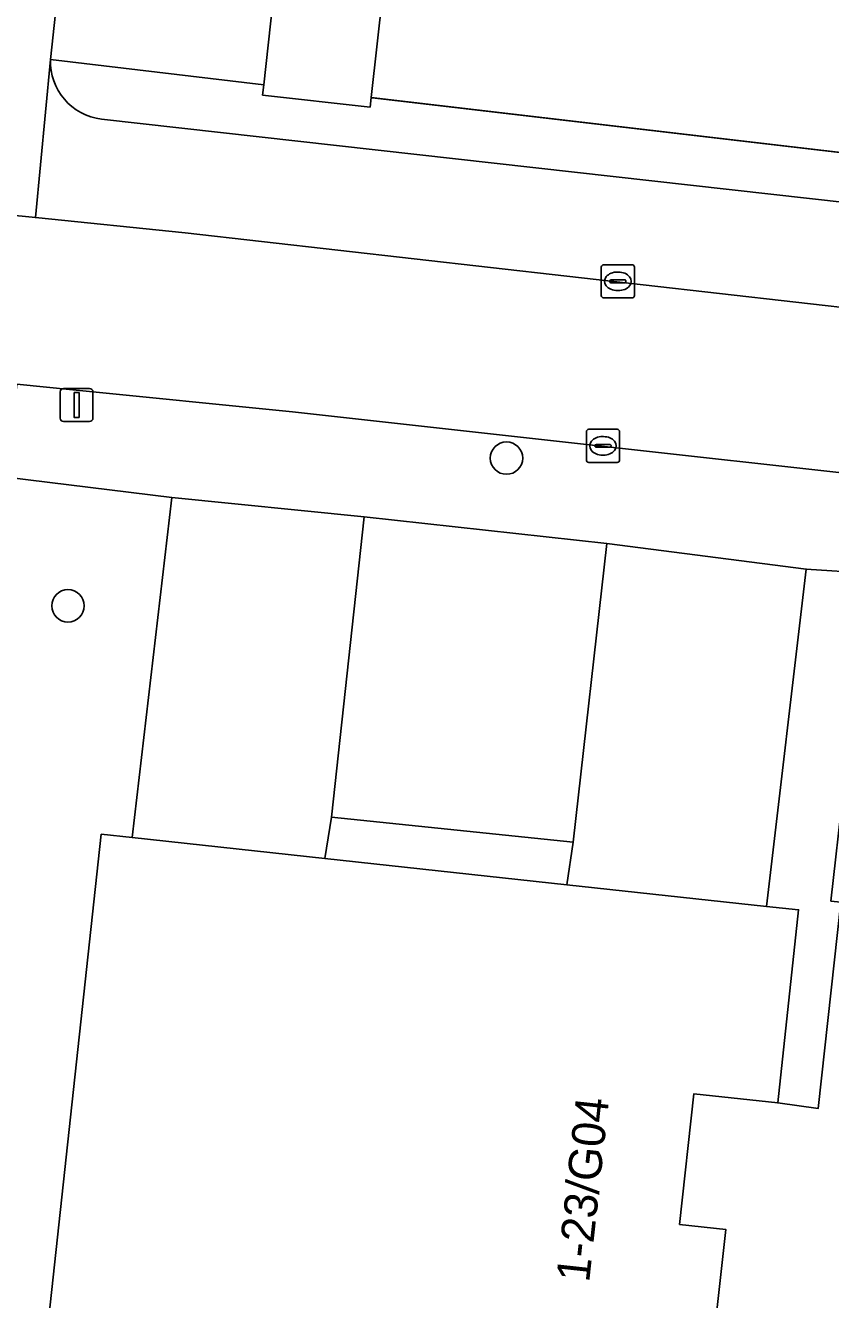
# Model space of a CAD drawing. Extents: x 161928 to 163071, y 386474 to 387428.
# Drawn here: x 162104.37 to 162128.65, y 386916.68 to 386955.11 of the extents above; entities that cross this region are included whole.
import ezdxf

# ---------------------------------------------------------------- set-up
doc = ezdxf.new("R2010")
doc.units = 0
for name, color, linetype in [('IMGEO_Boom', 7, 'Continuous'), ('IMGEO_Erf', 7, 'Continuous'), ('IMGEO_Groenvoorziening', 7, 'Continuous'), ('IMGEO_Hek', 7, 'Continuous'), ('IMGEO_Kolk', 7, 'Continuous'), ('IMGEO_Lichtmast', 7, 'Continuous'), ('IMGEO_Pand', 7, 'Continuous'), ('IMGEO_Pand_nummerreeks', 7, 'Continuous'), ('IMGEO_Rijbaan_lokaal_open', 7, 'Continuous'), ('IMGEO_Voetpad_open', 7, 'Continuous')]:
    doc.layers.add(name, color=color, linetype=linetype)

msp = doc.modelspace()

# ---------------------------------------------------------------- linework, layer by layer
at = {"layer": 'IMGEO_Boom'}
for centre in [(162118.874, 386942.059), (162105.649, 386937.604)]:
    msp.add_circle(centre, 0.489, dxfattribs=at)
at = {"layer": 'IMGEO_Erf'}
msp.add_lwpolyline([(162106.981, 386971.336), (162105.127, 386954.086), (162111.551, 386953.32), (162111.902, 386956.457), (162115.148, 386956.094), (162114.794, 386952.933), (162162.272, 386947.379), (162162.618, 386948.375), (162164.401, 386965.029)], dxfattribs=at)
at = {"layer": 'IMGEO_Groenvoorziening'}
for points in [[(162114.794, 386952.933), (162114.762, 386952.649), (162111.517, 386953.012), (162111.551, 386953.32), (162105.127, 386954.086)], [(162162.272, 386947.379), (162114.794, 386952.933)], [(162106.663, 386952.287), (162160.037, 386946.303)]]:
    msp.add_lwpolyline(points, dxfattribs=at)
for points in [[(162124.115, 386897.125), (162124.371, 386899.169), (162124.713, 386901.768), (162124.945, 386903.531), (162126.97, 386903.362), (162127.276, 386905.919), (162127.685, 386909.558), (162125.661, 386909.778), (162104.628, 386912.06), (162106.651, 386930.715), (162107.583, 386930.614), (162108.784, 386940.868), (162103.8, 386941.487), (162099.956, 386907.286), (162104.146, 386906.641), (162102.651, 386892.496), (162107.668, 386891.801), (162107.524, 386888.417), (162117.878, 386886.991), (162117.382, 386882.988), (162122.47, 386882.414)], [(162114.586, 386940.287), (162113.596, 386931.233), (162120.884, 386930.474), (162121.901, 386939.481)], [(162128.272, 386922.439), (162128.956, 386928.662), (162128.658, 386928.695), (162129.774, 386938.593), (162127.915, 386938.713), (162126.717, 386928.538), (162127.685, 386928.433), (162127.053, 386922.607)]]:
    msp.add_lwpolyline(points, close=True, dxfattribs=at)
msp.add_arc((162106.856, 386954.007), 1.731, 177.3946, 263.5873, dxfattribs=at)
at = {"layer": 'IMGEO_Hek'}
msp.add_lwpolyline([(162162.272, 386947.379), (162114.819, 386952.93)], dxfattribs=at)
at = {"layer": 'IMGEO_Kolk'}
for p, q in [((162121.732, 386946.967), (162121.732, 386947.819)), ((162121.807, 386947.893), (162122.659, 386947.893)), ((162122.22, 386947.673), (162122.245, 386947.673)), ((162122.733, 386947.819), (162122.733, 386946.967)), ((162121.991, 386947.387), (162121.991, 386947.399)), ((162122.429, 386947.35), (162122.031, 386947.35)), ((162122.034, 386947.436), (162122.432, 386947.436)), ((162122.475, 386947.399), (162122.475, 386947.387)), ((162122.659, 386946.893), (162121.807, 386946.893)), ((162122.243, 386947.113), (162122.218, 386947.113)), ((162121.358, 386942.929), (162122.21, 386942.929)), ((162121.283, 386942.003), (162121.283, 386942.855)), ((162121.771, 386942.709), (162121.796, 386942.709)), ((162122.284, 386942.855), (162122.284, 386942.003)), ((162121.542, 386942.423), (162121.542, 386942.435)), ((162121.98, 386942.386), (162121.582, 386942.386)), ((162121.585, 386942.472), (162121.983, 386942.472)), ((162122.026, 386942.435), (162122.026, 386942.423)), ((162122.21, 386941.929), (162121.358, 386941.929)), ((162121.794, 386942.149), (162121.769, 386942.149))]:
    msp.add_line(p, q, dxfattribs=at)
for points in [[(162121.732, 386946.967), (162121.732, 386947.819)], [(162121.807, 386947.893), (162122.659, 386947.893)], [(162122.733, 386947.819), (162122.733, 386946.967)], [(162122.659, 386946.893), (162121.807, 386946.893)], [(162121.358, 386942.929), (162122.21, 386942.929)], [(162121.283, 386942.003), (162121.283, 386942.855)], [(162122.284, 386942.855), (162122.284, 386942.003)], [(162122.21, 386941.929), (162121.358, 386941.929)]]:
    msp.add_lwpolyline(points, dxfattribs=at)
for centre, radius, start, end in [((162121.809, 386947.817), 0.0765, 91.552, 178.448), ((162121.809, 386947.817), 0.0765, 91.552, 178.448), ((162122.657, 386947.817), 0.0765, 1.552, 88.448), ((162122.657, 386947.817), 0.0765, 1.552, 88.448), ((162122.031, 386947.396), 0.0403, 85.8775, 175.7526), ((162122.028, 386947.386), 0.0366, 178.938, 274.7102), ((162122.432, 386947.393), 0.043, 264.8664, 352.4533), ((162122.436, 386947.398), 0.0386, 1.7309, 96.639), ((162121.809, 386946.969), 0.0765, 181.552, 268.448), ((162121.809, 386946.969), 0.0765, 181.552, 268.448), ((162122.657, 386946.969), 0.0765, 271.552, 358.448), ((162122.657, 386946.969), 0.0765, 271.552, 358.448), ((162121.36, 386942.853), 0.0765, 91.552, 178.448), ((162121.36, 386942.853), 0.0765, 91.552, 178.448), ((162122.208, 386942.853), 0.0765, 1.552, 88.448), ((162122.208, 386942.853), 0.0765, 1.552, 88.448), ((162121.582, 386942.432), 0.0403, 85.8775, 175.7526), ((162121.579, 386942.422), 0.0366, 178.938, 274.7102), ((162121.983, 386942.429), 0.043, 264.8664, 352.4533), ((162121.987, 386942.434), 0.0386, 1.7309, 96.639), ((162121.36, 386942.005), 0.0765, 181.552, 268.448), ((162121.36, 386942.005), 0.0765, 181.552, 268.448), ((162122.208, 386942.005), 0.0765, 271.552, 358.448), ((162122.208, 386942.005), 0.0765, 271.552, 358.448)]:
    msp.add_arc(centre, radius, start, end, dxfattribs=at)
for centre, major_axis, ratio, start_param, end_param in [((162122.219, 386947.393), (-0.387, 0.002), 0.722429, 4.712389, 7.853982), ((162122.244, 386947.393), (-0.39, 0.002), 0.717154, 1.570796, 4.712389), ((162121.77, 386942.429), (-0.387, 0.002), 0.722429, 4.712389, 7.853982), ((162121.795, 386942.429), (-0.39, 0.002), 0.717154, 1.570796, 4.712389)]:
    msp.add_ellipse(centre, major_axis=major_axis, ratio=ratio, start_param=start_param, end_param=end_param, dxfattribs=at)
at = {"layer": 'IMGEO_Lichtmast'}
for p, q in [((162105.512, 386944.161), (162106.302, 386944.161)), ((162106.302, 386944.161), (162105.512, 386944.161)), ((162105.412, 386943.261), (162105.412, 386944.061)), ((162105.412, 386944.061), (162105.412, 386943.261)), ((162106.402, 386944.061), (162106.402, 386943.261)), ((162106.402, 386943.261), (162106.402, 386944.061)), ((162106.302, 386943.161), (162105.512, 386943.161)), ((162105.512, 386943.161), (162106.302, 386943.161))]:
    msp.add_line(p, q, dxfattribs=at)
msp.add_lwpolyline([(162105.832, 386944.036), (162105.982, 386944.036), (162105.982, 386943.286), (162105.832, 386943.286), (162105.832, 386944.036)], dxfattribs=at)
for centre, start, end in [((162105.512, 386944.061), 90, 180), ((162105.512, 386944.061), 90, 180), ((162106.302, 386944.061), 0, 90), ((162106.302, 386944.061), 360, 90), ((162105.512, 386943.261), 180, 270), ((162105.512, 386943.261), 180, 270), ((162106.302, 386943.261), 270, 0), ((162106.302, 386943.261), 270, 0)]:
    msp.add_arc(centre, 0.1, start, end, dxfattribs=at)
at = {"layer": 'IMGEO_Pand'}
for points in [[(162115.148, 386956.094), (162111.902, 386956.457), (162111.551, 386953.32), (162111.517, 386953.012), (162114.762, 386952.649), (162114.794, 386952.933)], [(162106.651, 386930.715), (162104.628, 386912.06), (162125.661, 386909.778), (162126.174, 386914.501), (162125.031, 386914.626), (162125.484, 386918.792), (162124.093, 386918.944), (162124.521, 386922.881), (162127.053, 386922.607), (162127.685, 386928.433), (162126.717, 386928.538), (162120.69, 386929.192), (162113.398, 386929.983), (162107.583, 386930.614)]]:
    msp.add_lwpolyline(points, close=True, dxfattribs=at)
at = {"layer": 'IMGEO_Rijbaan_lokaal_open'}
msp.add_lwpolyline([(162150.621, 386944.151), (162109.188, 386948.853), (162104.668, 386949.313), (162102.835, 386949.499), (162101.654, 386949.639), (162101.068, 386944.624), (162102.215, 386944.481), (162104.108, 386944.29), (162105.799, 386944.119), (162112.423, 386943.452), (162122.372, 386942.346), (162129.076, 386941.601), (162151.574, 386939), (162153.716, 386938.744), (162154.226, 386943.737)], close=True, dxfattribs=at)
at = {"layer": 'IMGEO_Voetpad_open'}
for points in [[(162100.497, 386949.798), (162101.654, 386949.639), (162102.835, 386949.499), (162104.668, 386949.313), (162105.127, 386954.086), (162106.981, 386971.336)], [(162105.127, 386954.086), (162104.668, 386949.313), (162109.188, 386948.853), (162150.621, 386944.151), (162154.226, 386943.737), (162156.337, 386943.496)], [(162160.037, 386946.303), (162106.663, 386952.287)], [(162129.076, 386941.601), (162122.372, 386942.346), (162112.423, 386943.452), (162105.799, 386944.119), (162104.108, 386944.29), (162103.8, 386941.487), (162108.784, 386940.868), (162114.586, 386940.287), (162121.901, 386939.481), (162127.915, 386938.713), (162129.774, 386938.593), (162132.921, 386938.209), (162143.068, 386937.049), (162162.646, 386934.81), (162166.745, 386934.341), (162166.468, 386931.931), (162165.657, 386924.87), (162169.498, 386924.436)], [(162128.956, 386928.662), (162128.272, 386922.439), (162127.053, 386922.607), (162124.521, 386922.881), (162124.093, 386918.944), (162125.484, 386918.792), (162125.031, 386914.626), (162126.174, 386914.501), (162128.215, 386914.274), (162127.685, 386909.558), (162127.276, 386905.919), (162126.97, 386903.362), (162126.763, 386901.626), (162124.713, 386901.768), (162124.371, 386899.169), (162126.494, 386898.944), (162126.226, 386896.855), (162125.347, 386896.927), (162123.771, 386882.267)]]:
    msp.add_lwpolyline(points, dxfattribs=at)
for points in [[(162107.583, 386930.614), (162113.398, 386929.983), (162113.596, 386931.233), (162114.586, 386940.287), (162108.784, 386940.868)], [(162121.901, 386939.481), (162120.884, 386930.474), (162120.69, 386929.192), (162126.717, 386928.538), (162127.915, 386938.713)], [(162120.884, 386930.474), (162113.596, 386931.233), (162113.398, 386929.983), (162120.69, 386929.192)]]:
    msp.add_lwpolyline(points, close=True, dxfattribs=at)
msp.add_arc((162106.856, 386954.007), 1.731, 177.3946, 263.5873, dxfattribs=at)

# ---------------------------------------------------------------- texts
at = {"layer": 'IMGEO_Pand_nummerreeks'}
msp.add_text('1-23/G04', height=1, rotation=83.7956, dxfattribs=at).set_placement((162121.366, 386917.175))

doc.saveas('drawing.dxf')
